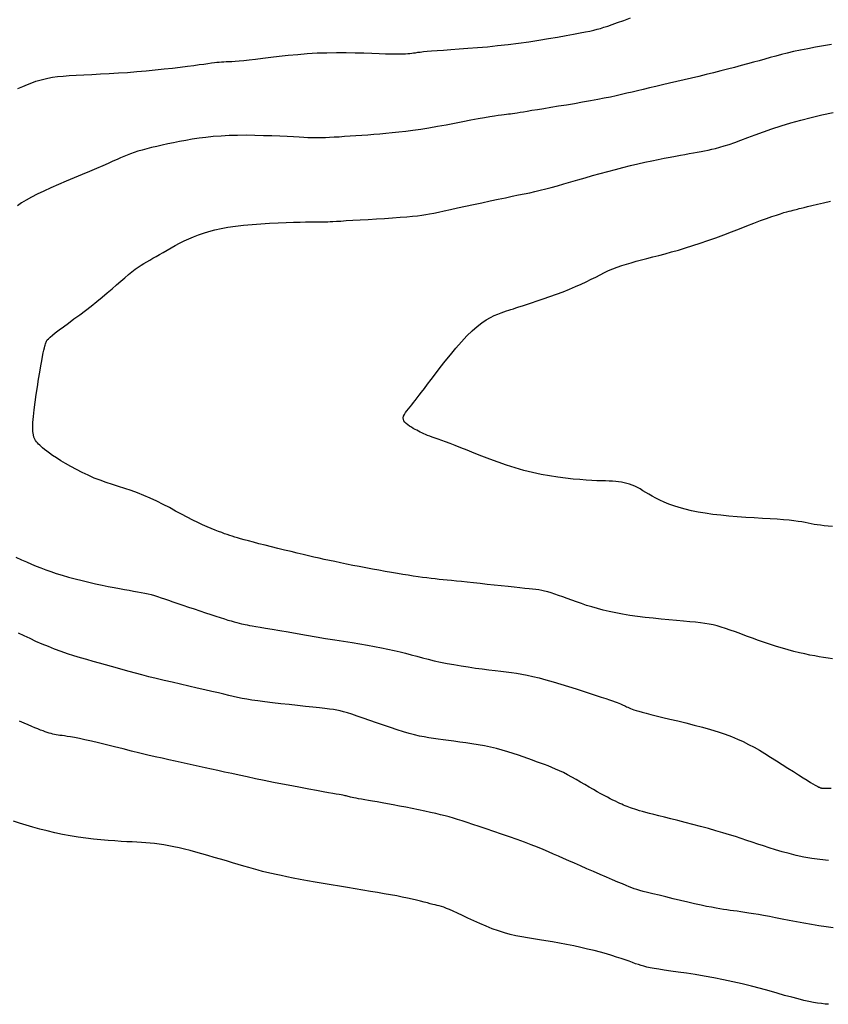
# Model space of a CAD drawing. Header units: millimetres. Extents: x 32690613 to 32693367, y 5343692 to 5344708.
# Tile 301 of 656: x 32692736 to 32692744, y 5344030 to 5344040. Entities that reach past the tile are written whole.
import ezdxf

# ---------------------------------------------------------------- set-up
doc = ezdxf.new("R2010")
doc.units = ezdxf.units.MM
doc.header["$LTSCALE"] = 20
for name, color, linetype in [('02-DGM_HL_493.00', 102, 'Continuous'), ('02-DGM_HL_493.50', 112, 'Continuous'), ('02-DGM_HL_494.00', 122, 'Continuous'), ('02-DGM_HL_494.50', 132, 'Continuous'), ('02-DGM_HL_495.00', 142, 'Continuous'), ('02-DGM_HL_495.50', 152, 'Continuous')]:
    doc.layers.add(name, color=color, linetype=linetype)

msp = doc.modelspace()

# ---------------------------------------------------------------- linework, layer by layer
at = {"layer": '02-DGM_HL_493.00', "elevation": 493, "flags": 128}
msp.add_lwpolyline([(32692744.117, 5344030.127), (32692744.08, 5344030.13), (32692744.042, 5344030.135), (32692744.001, 5344030.14), (32692743.957, 5344030.147), (32692743.909, 5344030.156), (32692743.856, 5344030.168), (32692743.796, 5344030.183), (32692743.73, 5344030.201), (32692743.656, 5344030.221), (32692743.577, 5344030.244), (32692743.492, 5344030.268), (32692743.402, 5344030.292), (32692743.309, 5344030.317), (32692743.212, 5344030.341), (32692743.113, 5344030.364), (32692743.013, 5344030.385), (32692742.912, 5344030.405), (32692742.813, 5344030.422), (32692742.716, 5344030.438), (32692742.625, 5344030.452), (32692742.539, 5344030.465), (32692742.462, 5344030.476), (32692742.393, 5344030.486), (32692742.336, 5344030.495), (32692742.287, 5344030.503), (32692742.246, 5344030.511), (32692742.211, 5344030.518), (32692742.18, 5344030.526), (32692742.151, 5344030.534), (32692742.122, 5344030.543), (32692742.093, 5344030.553), (32692742.06, 5344030.565), (32692742.024, 5344030.578), (32692741.984, 5344030.592), (32692741.941, 5344030.607), (32692741.893, 5344030.623), (32692741.842, 5344030.64), (32692741.786, 5344030.657), (32692741.725, 5344030.674), (32692741.659, 5344030.69), (32692741.59, 5344030.707), (32692741.518, 5344030.723), (32692741.444, 5344030.739), (32692741.369, 5344030.754), (32692741.295, 5344030.768), (32692741.222, 5344030.781), (32692741.152, 5344030.793), (32692741.085, 5344030.803), (32692741.021, 5344030.813), (32692740.959, 5344030.823), (32692740.898, 5344030.834), (32692740.838, 5344030.846), (32692740.778, 5344030.86), (32692740.717, 5344030.876), (32692740.655, 5344030.896), (32692740.59, 5344030.919), (32692740.525, 5344030.945), (32692740.46, 5344030.973), (32692740.396, 5344031.002), (32692740.335, 5344031.03), (32692740.278, 5344031.057), (32692740.226, 5344031.081), (32692740.18, 5344031.103), (32692740.141, 5344031.12), (32692740.108, 5344031.133), (32692740.08, 5344031.144), (32692740.056, 5344031.152), (32692740.033, 5344031.158), (32692740.012, 5344031.164), (32692739.99, 5344031.17), (32692739.966, 5344031.175), (32692739.939, 5344031.182), (32692739.909, 5344031.19), (32692739.875, 5344031.199), (32692739.837, 5344031.209), (32692739.796, 5344031.219), (32692739.75, 5344031.23), (32692739.7, 5344031.241), (32692739.646, 5344031.252), (32692739.587, 5344031.264), (32692739.523, 5344031.275), (32692739.456, 5344031.287), (32692739.385, 5344031.299), (32692739.311, 5344031.311), (32692739.233, 5344031.324), (32692739.153, 5344031.337), (32692739.071, 5344031.351), (32692738.986, 5344031.365), (32692738.901, 5344031.38), (32692738.816, 5344031.394), (32692738.733, 5344031.409), (32692738.652, 5344031.423), (32692738.575, 5344031.437), (32692738.503, 5344031.451), (32692738.436, 5344031.464), (32692738.376, 5344031.476), (32692738.322, 5344031.487), (32692738.273, 5344031.498), (32692738.226, 5344031.509), (32692738.18, 5344031.52), (32692738.134, 5344031.532), (32692738.087, 5344031.546), (32692738.037, 5344031.56), (32692737.983, 5344031.576), (32692737.925, 5344031.593), (32692737.865, 5344031.611), (32692737.802, 5344031.63), (32692737.738, 5344031.649), (32692737.673, 5344031.668), (32692737.608, 5344031.687), (32692737.544, 5344031.705), (32692737.482, 5344031.722), (32692737.421, 5344031.738), (32692737.362, 5344031.752), (32692737.305, 5344031.766), (32692737.249, 5344031.778), (32692737.196, 5344031.789), (32692737.145, 5344031.798), (32692737.096, 5344031.806), (32692737.049, 5344031.812), (32692737.003, 5344031.817), (32692736.957, 5344031.821), (32692736.911, 5344031.824), (32692736.863, 5344031.826), (32692736.812, 5344031.829), (32692736.757, 5344031.832), (32692736.697, 5344031.835), (32692736.631, 5344031.84), (32692736.561, 5344031.845), (32692736.486, 5344031.852), (32692736.408, 5344031.86), (32692736.328, 5344031.869), (32692736.246, 5344031.88), (32692736.164, 5344031.894), (32692736.082, 5344031.909), (32692736.002, 5344031.926), (32692735.923, 5344031.945), (32692735.846, 5344031.965), (32692735.772, 5344031.986), (32692735.701, 5344032.007), (32692735.633, 5344032.028), (32692735.57, 5344032.048)], dxfattribs=at)
at = {"layer": '02-DGM_HL_493.50', "elevation": 493.5, "flags": 128}
msp.add_lwpolyline([(32692744.166, 5344030.93), (32692744.091, 5344030.939), (32692744.014, 5344030.95), (32692743.936, 5344030.963), (32692743.858, 5344030.977), (32692743.78, 5344030.991), (32692743.704, 5344031.006), (32692743.631, 5344031.02), (32692743.561, 5344031.034), (32692743.496, 5344031.047), (32692743.435, 5344031.058), (32692743.38, 5344031.068), (32692743.328, 5344031.076), (32692743.281, 5344031.084), (32692743.237, 5344031.091), (32692743.196, 5344031.096), (32692743.157, 5344031.102), (32692743.121, 5344031.107), (32692743.086, 5344031.111), (32692743.051, 5344031.116), (32692743.015, 5344031.121), (32692742.977, 5344031.128), (32692742.936, 5344031.135), (32692742.89, 5344031.144), (32692742.838, 5344031.154), (32692742.779, 5344031.167), (32692742.712, 5344031.181), (32692742.639, 5344031.198), (32692742.563, 5344031.216), (32692742.486, 5344031.234), (32692742.41, 5344031.253), (32692742.339, 5344031.27), (32692742.274, 5344031.286), (32692742.218, 5344031.3), (32692742.172, 5344031.311), (32692742.136, 5344031.321), (32692742.106, 5344031.33), (32692742.079, 5344031.338), (32692742.053, 5344031.348), (32692742.025, 5344031.358), (32692741.993, 5344031.372), (32692741.954, 5344031.389), (32692741.905, 5344031.409), (32692741.849, 5344031.433), (32692741.786, 5344031.46), (32692741.72, 5344031.489), (32692741.651, 5344031.518), (32692741.582, 5344031.548), (32692741.515, 5344031.578), (32692741.451, 5344031.606), (32692741.392, 5344031.632), (32692741.337, 5344031.657), (32692741.284, 5344031.68), (32692741.232, 5344031.703), (32692741.179, 5344031.726), (32692741.124, 5344031.749), (32692741.064, 5344031.773), (32692740.999, 5344031.799), (32692740.927, 5344031.826), (32692740.849, 5344031.854), (32692740.769, 5344031.882), (32692740.687, 5344031.911), (32692740.606, 5344031.939), (32692740.527, 5344031.966), (32692740.453, 5344031.991), (32692740.386, 5344032.014), (32692740.326, 5344032.034), (32692740.274, 5344032.051), (32692740.226, 5344032.066), (32692740.182, 5344032.079), (32692740.138, 5344032.092), (32692740.094, 5344032.103), (32692740.048, 5344032.115), (32692739.998, 5344032.127), (32692739.941, 5344032.139), (32692739.881, 5344032.153), (32692739.816, 5344032.166), (32692739.75, 5344032.18), (32692739.683, 5344032.193), (32692739.617, 5344032.206), (32692739.552, 5344032.218), (32692739.491, 5344032.23), (32692739.435, 5344032.24), (32692739.382, 5344032.249), (32692739.335, 5344032.258), (32692739.292, 5344032.265), (32692739.253, 5344032.272), (32692739.218, 5344032.278), (32692739.188, 5344032.283), (32692739.161, 5344032.288), (32692739.139, 5344032.293), (32692739.12, 5344032.297), (32692739.104, 5344032.3), (32692739.091, 5344032.304), (32692739.079, 5344032.307), (32692739.068, 5344032.31), (32692739.057, 5344032.312), (32692739.047, 5344032.314), (32692739.036, 5344032.317), (32692739.022, 5344032.319), (32692739.005, 5344032.322), (32692738.983, 5344032.326), (32692738.954, 5344032.331), (32692738.918, 5344032.337), (32692738.872, 5344032.345), (32692738.815, 5344032.355), (32692738.746, 5344032.368), (32692738.667, 5344032.383), (32692738.58, 5344032.399), (32692738.487, 5344032.417), (32692738.391, 5344032.435), (32692738.294, 5344032.454), (32692738.198, 5344032.473), (32692738.106, 5344032.492), (32692738.018, 5344032.511), (32692737.935, 5344032.528), (32692737.857, 5344032.546), (32692737.783, 5344032.562), (32692737.712, 5344032.578), (32692737.645, 5344032.593), (32692737.579, 5344032.608), (32692737.515, 5344032.622), (32692737.453, 5344032.636), (32692737.39, 5344032.649), (32692737.328, 5344032.662), (32692737.263, 5344032.676), (32692737.197, 5344032.69), (32692737.128, 5344032.706), (32692737.054, 5344032.722), (32692736.976, 5344032.74), (32692736.893, 5344032.76), (32692736.806, 5344032.782), (32692736.717, 5344032.804), (32692736.629, 5344032.826), (32692736.543, 5344032.847), (32692736.461, 5344032.867), (32692736.385, 5344032.885), (32692736.317, 5344032.901), (32692736.259, 5344032.913), (32692736.209, 5344032.923), (32692736.168, 5344032.931), (32692736.133, 5344032.936), (32692736.103, 5344032.941), (32692736.078, 5344032.944), (32692736.056, 5344032.947), (32692736.036, 5344032.95), (32692736.017, 5344032.953), (32692735.999, 5344032.956), (32692735.981, 5344032.96), (32692735.962, 5344032.965), (32692735.943, 5344032.97), (32692735.923, 5344032.977), (32692735.901, 5344032.984), (32692735.878, 5344032.993), (32692735.853, 5344033.003), (32692735.825, 5344033.014), (32692735.794, 5344033.027), (32692735.76, 5344033.041), (32692735.722, 5344033.057), (32692735.679, 5344033.075), (32692735.631, 5344033.095)], dxfattribs=at)
at = {"layer": '02-DGM_HL_494.00', "elevation": 494, "flags": 128}
for points in [[(32692735.614, 5344039.729), (32692735.666, 5344039.751), (32692735.715, 5344039.771), (32692735.76, 5344039.789), (32692735.803, 5344039.804), (32692735.844, 5344039.817), (32692735.886, 5344039.828), (32692735.93, 5344039.838), (32692735.977, 5344039.846), (32692736.029, 5344039.853), (32692736.088, 5344039.859), (32692736.154, 5344039.864), (32692736.227, 5344039.869), (32692736.307, 5344039.873), (32692736.391, 5344039.877), (32692736.48, 5344039.881), (32692736.573, 5344039.886), (32692736.668, 5344039.892), (32692736.765, 5344039.898), (32692736.863, 5344039.906), (32692736.96, 5344039.915), (32692737.055, 5344039.924), (32692737.147, 5344039.934), (32692737.235, 5344039.943), (32692737.317, 5344039.953), (32692737.392, 5344039.962), (32692737.459, 5344039.971), (32692737.516, 5344039.979), (32692737.565, 5344039.985), (32692737.607, 5344039.991), (32692737.644, 5344039.996), (32692737.675, 5344040), (32692737.702, 5344040.004), (32692737.727, 5344040.006), (32692737.751, 5344040.008), (32692737.775, 5344040.009), (32692737.799, 5344040.01), (32692737.826, 5344040.011), (32692737.857, 5344040.012), (32692737.893, 5344040.014), (32692737.934, 5344040.017), (32692737.983, 5344040.022), (32692738.041, 5344040.028), (32692738.108, 5344040.036), (32692738.184, 5344040.045), (32692738.267, 5344040.056), (32692738.356, 5344040.066), (32692738.45, 5344040.077), (32692738.549, 5344040.086), (32692738.65, 5344040.094), (32692738.752, 5344040.101), (32692738.855, 5344040.104), (32692738.957, 5344040.106), (32692739.056, 5344040.105), (32692739.152, 5344040.104), (32692739.242, 5344040.101), (32692739.327, 5344040.099), (32692739.403, 5344040.096), (32692739.471, 5344040.093), (32692739.529, 5344040.092), (32692739.577, 5344040.091), (32692739.618, 5344040.091), (32692739.652, 5344040.092), (32692739.68, 5344040.093), (32692739.705, 5344040.094), (32692739.726, 5344040.096), (32692739.746, 5344040.099), (32692739.765, 5344040.102), (32692739.785, 5344040.104), (32692739.808, 5344040.108), (32692739.835, 5344040.111), (32692739.867, 5344040.115), (32692739.906, 5344040.119), (32692739.953, 5344040.123), (32692740.01, 5344040.128), (32692740.078, 5344040.132), (32692740.156, 5344040.138), (32692740.242, 5344040.144), (32692740.335, 5344040.15), (32692740.435, 5344040.158), (32692740.538, 5344040.167), (32692740.646, 5344040.178), (32692740.755, 5344040.19), (32692740.864, 5344040.204), (32692740.973, 5344040.219), (32692741.078, 5344040.235), (32692741.18, 5344040.252), (32692741.275, 5344040.268), (32692741.363, 5344040.284), (32692741.442, 5344040.298), (32692741.51, 5344040.311), (32692741.567, 5344040.322), (32692741.613, 5344040.331), (32692741.653, 5344040.34), (32692741.689, 5344040.349), (32692741.724, 5344040.358), (32692741.76, 5344040.37), (32692741.8, 5344040.383), (32692741.847, 5344040.399), (32692741.904, 5344040.419), (32692741.968, 5344040.442), (32692742.038, 5344040.468)], [(32692744.115, 5344031.634), (32692744.026, 5344031.644), (32692743.941, 5344031.656), (32692743.858, 5344031.671), (32692743.778, 5344031.689), (32692743.702, 5344031.707), (32692743.629, 5344031.727), (32692743.56, 5344031.747), (32692743.494, 5344031.767), (32692743.433, 5344031.787), (32692743.374, 5344031.806), (32692743.317, 5344031.826), (32692743.26, 5344031.845), (32692743.201, 5344031.865), (32692743.141, 5344031.885), (32692743.077, 5344031.905), (32692743.008, 5344031.926), (32692742.934, 5344031.947), (32692742.856, 5344031.969), (32692742.775, 5344031.991), (32692742.693, 5344032.012), (32692742.613, 5344032.033), (32692742.535, 5344032.053), (32692742.462, 5344032.072), (32692742.395, 5344032.089), (32692742.335, 5344032.104), (32692742.283, 5344032.117), (32692742.238, 5344032.129), (32692742.199, 5344032.139), (32692742.164, 5344032.149), (32692742.134, 5344032.157), (32692742.107, 5344032.165), (32692742.083, 5344032.172), (32692742.062, 5344032.179), (32692742.041, 5344032.186), (32692742.022, 5344032.193), (32692742.004, 5344032.201), (32692741.985, 5344032.208), (32692741.967, 5344032.216), (32692741.948, 5344032.225), (32692741.927, 5344032.234), (32692741.905, 5344032.244), (32692741.881, 5344032.256), (32692741.855, 5344032.268), (32692741.827, 5344032.282), (32692741.797, 5344032.298), (32692741.764, 5344032.315), (32692741.729, 5344032.334), (32692741.691, 5344032.355), (32692741.65, 5344032.379), (32692741.607, 5344032.404), (32692741.562, 5344032.43), (32692741.516, 5344032.456), (32692741.47, 5344032.483), (32692741.424, 5344032.509), (32692741.379, 5344032.533), (32692741.335, 5344032.556), (32692741.294, 5344032.576), (32692741.254, 5344032.594), (32692741.215, 5344032.611), (32692741.176, 5344032.627), (32692741.137, 5344032.642), (32692741.096, 5344032.656), (32692741.055, 5344032.671), (32692741.011, 5344032.687), (32692740.964, 5344032.704), (32692740.915, 5344032.721), (32692740.863, 5344032.739), (32692740.808, 5344032.757), (32692740.752, 5344032.775), (32692740.693, 5344032.792), (32692740.633, 5344032.808), (32692740.57, 5344032.823), (32692740.507, 5344032.836), (32692740.442, 5344032.848), (32692740.377, 5344032.859), (32692740.313, 5344032.868), (32692740.249, 5344032.877), (32692740.188, 5344032.885), (32692740.129, 5344032.893), (32692740.073, 5344032.9), (32692740.021, 5344032.906), (32692739.972, 5344032.913), (32692739.924, 5344032.921), (32692739.876, 5344032.93), (32692739.826, 5344032.94), (32692739.775, 5344032.953), (32692739.719, 5344032.967), (32692739.659, 5344032.985), (32692739.593, 5344033.006), (32692739.523, 5344033.029), (32692739.45, 5344033.053), (32692739.377, 5344033.078), (32692739.305, 5344033.103), (32692739.237, 5344033.127), (32692739.174, 5344033.149), (32692739.118, 5344033.168), (32692739.071, 5344033.183), (32692739.031, 5344033.195), (32692738.995, 5344033.204), (32692738.959, 5344033.212), (32692738.923, 5344033.218), (32692738.882, 5344033.223), (32692738.834, 5344033.229), (32692738.777, 5344033.235), (32692738.709, 5344033.242), (32692738.631, 5344033.25), (32692738.547, 5344033.259), (32692738.459, 5344033.269), (32692738.371, 5344033.279), (32692738.285, 5344033.289), (32692738.204, 5344033.299), (32692738.131, 5344033.308), (32692738.068, 5344033.317), (32692738.014, 5344033.326), (32692737.965, 5344033.335), (32692737.919, 5344033.344), (32692737.874, 5344033.354), (32692737.827, 5344033.365), (32692737.776, 5344033.377), (32692737.717, 5344033.391), (32692737.65, 5344033.407), (32692737.574, 5344033.424), (32692737.493, 5344033.443), (32692737.407, 5344033.462), (32692737.32, 5344033.482), (32692737.232, 5344033.503), (32692737.147, 5344033.523), (32692737.065, 5344033.543), (32692736.988, 5344033.562), (32692736.916, 5344033.581), (32692736.848, 5344033.599), (32692736.783, 5344033.616), (32692736.72, 5344033.634), (32692736.658, 5344033.651), (32692736.596, 5344033.668), (32692736.534, 5344033.686), (32692736.47, 5344033.704), (32692736.404, 5344033.722), (32692736.338, 5344033.741), (32692736.271, 5344033.76), (32692736.203, 5344033.781), (32692736.135, 5344033.803), (32692736.068, 5344033.826), (32692736, 5344033.85), (32692735.934, 5344033.877), (32692735.869, 5344033.904), (32692735.804, 5344033.932), (32692735.742, 5344033.961), (32692735.681, 5344033.99), (32692735.622, 5344034.018)]]:
    msp.add_lwpolyline(points, dxfattribs=at)
at = {"layer": '02-DGM_HL_494.50', "elevation": 494.5, "flags": 128}
for points in [[(32692744.149, 5344040.191), (32692744.065, 5344040.176), (32692743.981, 5344040.161), (32692743.899, 5344040.146), (32692743.821, 5344040.131), (32692743.75, 5344040.116), (32692743.684, 5344040.1), (32692743.622, 5344040.085), (32692743.563, 5344040.069), (32692743.505, 5344040.053), (32692743.448, 5344040.037), (32692743.389, 5344040.02), (32692743.329, 5344040.003), (32692743.265, 5344039.986), (32692743.199, 5344039.968), (32692743.13, 5344039.95), (32692743.058, 5344039.931), (32692742.985, 5344039.913), (32692742.91, 5344039.894), (32692742.834, 5344039.875), (32692742.757, 5344039.856), (32692742.679, 5344039.838), (32692742.602, 5344039.819), (32692742.525, 5344039.802), (32692742.449, 5344039.784), (32692742.376, 5344039.767), (32692742.305, 5344039.75), (32692742.237, 5344039.735), (32692742.173, 5344039.719), (32692742.113, 5344039.705), (32692742.056, 5344039.691), (32692742, 5344039.678), (32692741.945, 5344039.665), (32692741.888, 5344039.652), (32692741.828, 5344039.639), (32692741.764, 5344039.626), (32692741.695, 5344039.612), (32692741.619, 5344039.598), (32692741.537, 5344039.584), (32692741.453, 5344039.569), (32692741.368, 5344039.555), (32692741.285, 5344039.542), (32692741.205, 5344039.529), (32692741.13, 5344039.517), (32692741.064, 5344039.506), (32692741.006, 5344039.497), (32692740.957, 5344039.488), (32692740.916, 5344039.482), (32692740.881, 5344039.476), (32692740.851, 5344039.471), (32692740.826, 5344039.467), (32692740.802, 5344039.464), (32692740.781, 5344039.461), (32692740.76, 5344039.459), (32692740.738, 5344039.456), (32692740.714, 5344039.453), (32692740.685, 5344039.45), (32692740.652, 5344039.445), (32692740.612, 5344039.439), (32692740.565, 5344039.431), (32692740.508, 5344039.421), (32692740.441, 5344039.409), (32692740.365, 5344039.395), (32692740.282, 5344039.379), (32692740.195, 5344039.362), (32692740.105, 5344039.345), (32692740.015, 5344039.329), (32692739.925, 5344039.314), (32692739.839, 5344039.3), (32692739.758, 5344039.288), (32692739.682, 5344039.278), (32692739.609, 5344039.269), (32692739.54, 5344039.262), (32692739.474, 5344039.256), (32692739.409, 5344039.25), (32692739.346, 5344039.246), (32692739.284, 5344039.241), (32692739.221, 5344039.236), (32692739.16, 5344039.232), (32692739.1, 5344039.228), (32692739.041, 5344039.224), (32692738.985, 5344039.22), (32692738.933, 5344039.217), (32692738.884, 5344039.214), (32692738.84, 5344039.212), (32692738.801, 5344039.211), (32692738.765, 5344039.21), (32692738.73, 5344039.211), (32692738.694, 5344039.211), (32692738.656, 5344039.213), (32692738.613, 5344039.215), (32692738.564, 5344039.217), (32692738.506, 5344039.221), (32692738.439, 5344039.224), (32692738.362, 5344039.228), (32692738.279, 5344039.231), (32692738.192, 5344039.234), (32692738.101, 5344039.237), (32692738.009, 5344039.238), (32692737.918, 5344039.237), (32692737.829, 5344039.235), (32692737.745, 5344039.23), (32692737.664, 5344039.224), (32692737.587, 5344039.216), (32692737.514, 5344039.207), (32692737.444, 5344039.196), (32692737.376, 5344039.184), (32692737.311, 5344039.172), (32692737.248, 5344039.16), (32692737.187, 5344039.147), (32692737.128, 5344039.134), (32692737.071, 5344039.122), (32692737.017, 5344039.109), (32692736.966, 5344039.096), (32692736.918, 5344039.083), (32692736.873, 5344039.07), (32692736.833, 5344039.057), (32692736.796, 5344039.044), (32692736.761, 5344039.031), (32692736.727, 5344039.017), (32692736.692, 5344039.001), (32692736.655, 5344038.984), (32692736.612, 5344038.965), (32692736.563, 5344038.943), (32692736.506, 5344038.918), (32692736.44, 5344038.89), (32692736.367, 5344038.86), (32692736.287, 5344038.827), (32692736.205, 5344038.792), (32692736.121, 5344038.757), (32692736.039, 5344038.722), (32692735.959, 5344038.687), (32692735.885, 5344038.653), (32692735.818, 5344038.621), (32692735.757, 5344038.59), (32692735.703, 5344038.559), (32692735.654, 5344038.529), (32692735.609, 5344038.499)], [(32692735.594, 5344034.814), (32692735.652, 5344034.788), (32692735.705, 5344034.765), (32692735.756, 5344034.742), (32692735.805, 5344034.722), (32692735.855, 5344034.702), (32692735.906, 5344034.683), (32692735.96, 5344034.664), (32692736.017, 5344034.645), (32692736.08, 5344034.626), (32692736.146, 5344034.607), (32692736.216, 5344034.588), (32692736.287, 5344034.57), (32692736.359, 5344034.553), (32692736.429, 5344034.536), (32692736.498, 5344034.521), (32692736.563, 5344034.508), (32692736.624, 5344034.496), (32692736.68, 5344034.485), (32692736.733, 5344034.476), (32692736.781, 5344034.468), (32692736.827, 5344034.46), (32692736.869, 5344034.453), (32692736.908, 5344034.446), (32692736.945, 5344034.438), (32692736.98, 5344034.43), (32692737.013, 5344034.422), (32692737.047, 5344034.412), (32692737.08, 5344034.402), (32692737.116, 5344034.39), (32692737.153, 5344034.377), (32692737.195, 5344034.363), (32692737.241, 5344034.347), (32692737.291, 5344034.33), (32692737.346, 5344034.311), (32692737.404, 5344034.292), (32692737.463, 5344034.272), (32692737.523, 5344034.252), (32692737.581, 5344034.232), (32692737.637, 5344034.214), (32692737.689, 5344034.197), (32692737.737, 5344034.182), (32692737.78, 5344034.168), (32692737.818, 5344034.156), (32692737.853, 5344034.146), (32692737.884, 5344034.137), (32692737.912, 5344034.129), (32692737.936, 5344034.123), (32692737.959, 5344034.117), (32692737.979, 5344034.113), (32692737.998, 5344034.109), (32692738.019, 5344034.105), (32692738.044, 5344034.1), (32692738.073, 5344034.095), (32692738.11, 5344034.089), (32692738.156, 5344034.082), (32692738.213, 5344034.072), (32692738.282, 5344034.06), (32692738.362, 5344034.047), (32692738.45, 5344034.031), (32692738.544, 5344034.015), (32692738.642, 5344033.998), (32692738.742, 5344033.981), (32692738.842, 5344033.964), (32692738.938, 5344033.948), (32692739.031, 5344033.933), (32692739.119, 5344033.919), (32692739.202, 5344033.905), (32692739.281, 5344033.892), (32692739.356, 5344033.879), (32692739.427, 5344033.866), (32692739.495, 5344033.852), (32692739.56, 5344033.838), (32692739.622, 5344033.823), (32692739.681, 5344033.808), (32692739.74, 5344033.792), (32692739.798, 5344033.776), (32692739.857, 5344033.76), (32692739.917, 5344033.745), (32692739.979, 5344033.729), (32692740.045, 5344033.715), (32692740.115, 5344033.701), (32692740.188, 5344033.688), (32692740.262, 5344033.675), (32692740.337, 5344033.664), (32692740.412, 5344033.653), (32692740.485, 5344033.644), (32692740.554, 5344033.635), (32692740.62, 5344033.627), (32692740.68, 5344033.62), (32692740.736, 5344033.613), (32692740.791, 5344033.606), (32692740.844, 5344033.598), (32692740.898, 5344033.589), (32692740.954, 5344033.578), (32692741.014, 5344033.565), (32692741.08, 5344033.549), (32692741.152, 5344033.529), (32692741.229, 5344033.507), (32692741.308, 5344033.484), (32692741.389, 5344033.459), (32692741.468, 5344033.434), (32692741.544, 5344033.41), (32692741.615, 5344033.387), (32692741.678, 5344033.366), (32692741.733, 5344033.348), (32692741.779, 5344033.333), (32692741.818, 5344033.32), (32692741.85, 5344033.308), (32692741.877, 5344033.299), (32692741.9, 5344033.291), (32692741.918, 5344033.284), (32692741.934, 5344033.277), (32692741.949, 5344033.271), (32692741.962, 5344033.265), (32692741.974, 5344033.259), (32692741.986, 5344033.253), (32692741.998, 5344033.247), (32692742.011, 5344033.242), (32692742.024, 5344033.236), (32692742.039, 5344033.229), (32692742.056, 5344033.223), (32692742.075, 5344033.216), (32692742.099, 5344033.208), (32692742.127, 5344033.199), (32692742.161, 5344033.189), (32692742.202, 5344033.178), (32692742.251, 5344033.166), (32692742.31, 5344033.151), (32692742.377, 5344033.135), (32692742.453, 5344033.117), (32692742.535, 5344033.098), (32692742.62, 5344033.077), (32692742.708, 5344033.055), (32692742.794, 5344033.032), (32692742.878, 5344033.008), (32692742.958, 5344032.984), (32692743.031, 5344032.96), (32692743.098, 5344032.934), (32692743.161, 5344032.908), (32692743.221, 5344032.881), (32692743.278, 5344032.852), (32692743.335, 5344032.822), (32692743.391, 5344032.79), (32692743.449, 5344032.755), (32692743.509, 5344032.719), (32692743.57, 5344032.681), (32692743.631, 5344032.642), (32692743.691, 5344032.604), (32692743.748, 5344032.567), (32692743.801, 5344032.533), (32692743.85, 5344032.502), (32692743.891, 5344032.476), (32692743.926, 5344032.454), (32692743.953, 5344032.438), (32692743.975, 5344032.425), (32692743.991, 5344032.416), (32692744.003, 5344032.409), (32692744.013, 5344032.405), (32692744.02, 5344032.402), (32692744.025, 5344032.4), (32692744.03, 5344032.398), (32692744.034, 5344032.397), (32692744.038, 5344032.395), (32692744.042, 5344032.394), (32692744.046, 5344032.393), (32692744.049, 5344032.393), (32692744.053, 5344032.392), (32692744.056, 5344032.392), (32692744.06, 5344032.392), (32692744.066, 5344032.392), (32692744.075, 5344032.392), (32692744.09, 5344032.392), (32692744.113, 5344032.393), (32692744.144, 5344032.393)]]:
    msp.add_lwpolyline(points, dxfattribs=at)
at = {"layer": '02-DGM_HL_495.00', "elevation": 495, "flags": 128}
msp.add_lwpolyline([(32692744.157, 5344033.75), (32692744.111, 5344033.756), (32692744.065, 5344033.763), (32692744.019, 5344033.77), (32692743.971, 5344033.779), (32692743.92, 5344033.789), (32692743.867, 5344033.8), (32692743.811, 5344033.813), (32692743.753, 5344033.827), (32692743.694, 5344033.843), (32692743.633, 5344033.86), (32692743.571, 5344033.879), (32692743.508, 5344033.899), (32692743.444, 5344033.921), (32692743.381, 5344033.943), (32692743.318, 5344033.966), (32692743.256, 5344033.988), (32692743.196, 5344034.01), (32692743.139, 5344034.031), (32692743.085, 5344034.05), (32692743.035, 5344034.067), (32692742.99, 5344034.082), (32692742.947, 5344034.094), (32692742.905, 5344034.104), (32692742.863, 5344034.112), (32692742.819, 5344034.12), (32692742.772, 5344034.126), (32692742.72, 5344034.132), (32692742.661, 5344034.138), (32692742.594, 5344034.144), (32692742.521, 5344034.151), (32692742.442, 5344034.158), (32692742.361, 5344034.165), (32692742.277, 5344034.174), (32692742.193, 5344034.183), (32692742.111, 5344034.193), (32692742.031, 5344034.204), (32692741.956, 5344034.217), (32692741.885, 5344034.23), (32692741.817, 5344034.245), (32692741.753, 5344034.26), (32692741.692, 5344034.276), (32692741.634, 5344034.293), (32692741.578, 5344034.31), (32692741.525, 5344034.328), (32692741.473, 5344034.345), (32692741.423, 5344034.363), (32692741.375, 5344034.381), (32692741.329, 5344034.398), (32692741.285, 5344034.414), (32692741.245, 5344034.428), (32692741.207, 5344034.441), (32692741.171, 5344034.452), (32692741.139, 5344034.46), (32692741.109, 5344034.467), (32692741.079, 5344034.472), (32692741.047, 5344034.477), (32692741.013, 5344034.481), (32692740.975, 5344034.484), (32692740.931, 5344034.488), (32692740.879, 5344034.493), (32692740.82, 5344034.499), (32692740.755, 5344034.506), (32692740.684, 5344034.514), (32692740.611, 5344034.522), (32692740.536, 5344034.53), (32692740.463, 5344034.539), (32692740.392, 5344034.546), (32692740.326, 5344034.553), (32692740.267, 5344034.559), (32692740.213, 5344034.565), (32692740.163, 5344034.569), (32692740.117, 5344034.574), (32692740.074, 5344034.578), (32692740.032, 5344034.582), (32692739.99, 5344034.587), (32692739.948, 5344034.591), (32692739.904, 5344034.597), (32692739.858, 5344034.603), (32692739.811, 5344034.609), (32692739.76, 5344034.617), (32692739.708, 5344034.625), (32692739.652, 5344034.634), (32692739.594, 5344034.643), (32692739.533, 5344034.654), (32692739.468, 5344034.665), (32692739.401, 5344034.677), (32692739.333, 5344034.69), (32692739.264, 5344034.703), (32692739.195, 5344034.716), (32692739.127, 5344034.729), (32692739.061, 5344034.743), (32692738.998, 5344034.755), (32692738.939, 5344034.768), (32692738.882, 5344034.78), (32692738.827, 5344034.792), (32692738.773, 5344034.804), (32692738.718, 5344034.816), (32692738.663, 5344034.829), (32692738.605, 5344034.843), (32692738.544, 5344034.857), (32692738.479, 5344034.873), (32692738.411, 5344034.889), (32692738.342, 5344034.906), (32692738.273, 5344034.923), (32692738.207, 5344034.94), (32692738.143, 5344034.956), (32692738.085, 5344034.971), (32692738.033, 5344034.985), (32692737.988, 5344034.997), (32692737.95, 5344035.007), (32692737.917, 5344035.017), (32692737.888, 5344035.026), (32692737.861, 5344035.034), (32692737.836, 5344035.043), (32692737.81, 5344035.052), (32692737.782, 5344035.061), (32692737.752, 5344035.072), (32692737.718, 5344035.085), (32692737.682, 5344035.099), (32692737.642, 5344035.114), (32692737.599, 5344035.133), (32692737.552, 5344035.153), (32692737.502, 5344035.177), (32692737.448, 5344035.203), (32692737.391, 5344035.233), (32692737.331, 5344035.265), (32692737.268, 5344035.299), (32692737.203, 5344035.334), (32692737.137, 5344035.368), (32692737.07, 5344035.402), (32692737.003, 5344035.434), (32692736.935, 5344035.463), (32692736.868, 5344035.49), (32692736.802, 5344035.513), (32692736.736, 5344035.535), (32692736.671, 5344035.556), (32692736.606, 5344035.577), (32692736.542, 5344035.598), (32692736.478, 5344035.621), (32692736.414, 5344035.645), (32692736.351, 5344035.673), (32692736.289, 5344035.702), (32692736.228, 5344035.733), (32692736.17, 5344035.764), (32692736.115, 5344035.796), (32692736.065, 5344035.826), (32692736.019, 5344035.855), (32692735.979, 5344035.882), (32692735.945, 5344035.905), (32692735.917, 5344035.926), (32692735.893, 5344035.944), (32692735.874, 5344035.961), (32692735.858, 5344035.975), (32692735.844, 5344035.989), (32692735.832, 5344036.001), (32692735.821, 5344036.013), (32692735.81, 5344036.025), (32692735.8, 5344036.038), (32692735.791, 5344036.053), (32692735.783, 5344036.073), (32692735.777, 5344036.099), (32692735.773, 5344036.132), (32692735.771, 5344036.174), (32692735.773, 5344036.226), (32692735.778, 5344036.289), (32692735.785, 5344036.361), (32692735.795, 5344036.439), (32692735.807, 5344036.521), (32692735.819, 5344036.602), (32692735.831, 5344036.681), (32692735.844, 5344036.755), (32692735.855, 5344036.82), (32692735.865, 5344036.875), (32692735.874, 5344036.92), (32692735.881, 5344036.957), (32692735.888, 5344036.985), (32692735.893, 5344037.008), (32692735.897, 5344037.026), (32692735.901, 5344037.039), (32692735.904, 5344037.051), (32692735.907, 5344037.061), (32692735.91, 5344037.07), (32692735.915, 5344037.081), (32692735.923, 5344037.092), (32692735.935, 5344037.105), (32692735.952, 5344037.122), (32692735.976, 5344037.142), (32692736.007, 5344037.167), (32692736.047, 5344037.197), (32692736.094, 5344037.231), (32692736.146, 5344037.27), (32692736.203, 5344037.312), (32692736.263, 5344037.356), (32692736.323, 5344037.402), (32692736.384, 5344037.448), (32692736.443, 5344037.495), (32692736.499, 5344037.54), (32692736.552, 5344037.585), (32692736.602, 5344037.628), (32692736.649, 5344037.669), (32692736.693, 5344037.708), (32692736.735, 5344037.744), (32692736.774, 5344037.778), (32692736.81, 5344037.807), (32692736.844, 5344037.833), (32692736.876, 5344037.856), (32692736.907, 5344037.876), (32692736.937, 5344037.895), (32692736.967, 5344037.913), (32692736.998, 5344037.93), (32692737.03, 5344037.948), (32692737.064, 5344037.967), (32692737.1, 5344037.988), (32692737.138, 5344038.01), (32692737.179, 5344038.034), (32692737.221, 5344038.058), (32692737.265, 5344038.082), (32692737.311, 5344038.106), (32692737.358, 5344038.13), (32692737.407, 5344038.153), (32692737.456, 5344038.174), (32692737.507, 5344038.194), (32692737.561, 5344038.213), (32692737.618, 5344038.23), (32692737.68, 5344038.246), (32692737.746, 5344038.26), (32692737.818, 5344038.273), (32692737.896, 5344038.284), (32692737.98, 5344038.294), (32692738.07, 5344038.302), (32692738.162, 5344038.309), (32692738.254, 5344038.315), (32692738.343, 5344038.32), (32692738.428, 5344038.324), (32692738.506, 5344038.326), (32692738.574, 5344038.328), (32692738.63, 5344038.33), (32692738.677, 5344038.331), (32692738.714, 5344038.331), (32692738.744, 5344038.331), (32692738.768, 5344038.331), (32692738.787, 5344038.331), (32692738.803, 5344038.33), (32692738.818, 5344038.33), (32692738.832, 5344038.33), (32692738.848, 5344038.331), (32692738.866, 5344038.332), (32692738.89, 5344038.333), (32692738.919, 5344038.335), (32692738.956, 5344038.337), (32692739.001, 5344038.339), (32692739.058, 5344038.343), (32692739.126, 5344038.347), (32692739.203, 5344038.351), (32692739.287, 5344038.356), (32692739.374, 5344038.362), (32692739.461, 5344038.367), (32692739.545, 5344038.373), (32692739.624, 5344038.378), (32692739.694, 5344038.383), (32692739.754, 5344038.389), (32692739.805, 5344038.394), (32692739.85, 5344038.399), (32692739.892, 5344038.406), (32692739.933, 5344038.413), (32692739.977, 5344038.422), (32692740.026, 5344038.432), (32692740.084, 5344038.445), (32692740.151, 5344038.459), (32692740.226, 5344038.476), (32692740.308, 5344038.494), (32692740.393, 5344038.512), (32692740.48, 5344038.531), (32692740.567, 5344038.55), (32692740.65, 5344038.567), (32692740.728, 5344038.584), (32692740.799, 5344038.599), (32692740.864, 5344038.612), (32692740.924, 5344038.624), (32692740.982, 5344038.636), (32692741.037, 5344038.649), (32692741.093, 5344038.661), (32692741.15, 5344038.675), (32692741.209, 5344038.691), (32692741.273, 5344038.709), (32692741.341, 5344038.728), (32692741.413, 5344038.749), (32692741.487, 5344038.77), (32692741.563, 5344038.793), (32692741.642, 5344038.815), (32692741.721, 5344038.838), (32692741.801, 5344038.86), (32692741.881, 5344038.881), (32692741.96, 5344038.901), (32692742.039, 5344038.92), (32692742.116, 5344038.938), (32692742.19, 5344038.955), (32692742.262, 5344038.97), (32692742.33, 5344038.985), (32692742.394, 5344038.998), (32692742.454, 5344039.009), (32692742.51, 5344039.02), (32692742.562, 5344039.029), (32692742.61, 5344039.038), (32692742.656, 5344039.046), (32692742.699, 5344039.053), (32692742.74, 5344039.06), (32692742.779, 5344039.067), (32692742.816, 5344039.074), (32692742.854, 5344039.082), (32692742.892, 5344039.091), (32692742.932, 5344039.101), (32692742.975, 5344039.112), (32692743.022, 5344039.127), (32692743.074, 5344039.143), (32692743.132, 5344039.164), (32692743.198, 5344039.187), (32692743.27, 5344039.214), (32692743.348, 5344039.243), (32692743.433, 5344039.273), (32692743.523, 5344039.305), (32692743.619, 5344039.336), (32692743.72, 5344039.368), (32692743.825, 5344039.398), (32692743.934, 5344039.426), (32692744.047, 5344039.453), (32692744.163, 5344039.477)], dxfattribs=at)
at = {"layer": '02-DGM_HL_495.50', "elevation": 495.5, "flags": 128}
msp.add_lwpolyline([(32692744.158, 5344035.135), (32692744.113, 5344035.14), (32692744.072, 5344035.144), (32692744.033, 5344035.149), (32692743.998, 5344035.154), (32692743.965, 5344035.159), (32692743.934, 5344035.165), (32692743.902, 5344035.171), (32692743.87, 5344035.177), (32692743.835, 5344035.184), (32692743.797, 5344035.19), (32692743.753, 5344035.196), (32692743.703, 5344035.202), (32692743.645, 5344035.207), (32692743.577, 5344035.212), (32692743.503, 5344035.217), (32692743.422, 5344035.222), (32692743.336, 5344035.227), (32692743.248, 5344035.232), (32692743.159, 5344035.238), (32692743.071, 5344035.246), (32692742.985, 5344035.254), (32692742.902, 5344035.264), (32692742.824, 5344035.275), (32692742.749, 5344035.288), (32692742.679, 5344035.302), (32692742.613, 5344035.318), (32692742.551, 5344035.334), (32692742.493, 5344035.352), (32692742.44, 5344035.371), (32692742.392, 5344035.391), (32692742.347, 5344035.412), (32692742.306, 5344035.433), (32692742.268, 5344035.453), (32692742.233, 5344035.474), (32692742.2, 5344035.494), (32692742.17, 5344035.512), (32692742.14, 5344035.53), (32692742.111, 5344035.545), (32692742.083, 5344035.558), (32692742.056, 5344035.57), (32692742.028, 5344035.58), (32692742.001, 5344035.589), (32692741.973, 5344035.596), (32692741.944, 5344035.602), (32692741.915, 5344035.606), (32692741.884, 5344035.609), (32692741.851, 5344035.611), (32692741.816, 5344035.613), (32692741.777, 5344035.614), (32692741.735, 5344035.615), (32692741.687, 5344035.617), (32692741.634, 5344035.619), (32692741.575, 5344035.623), (32692741.509, 5344035.628), (32692741.437, 5344035.634), (32692741.359, 5344035.642), (32692741.277, 5344035.653), (32692741.191, 5344035.666), (32692741.103, 5344035.682), (32692741.013, 5344035.701), (32692740.921, 5344035.724), (32692740.83, 5344035.75), (32692740.739, 5344035.779), (32692740.65, 5344035.81), (32692740.563, 5344035.843), (32692740.48, 5344035.875), (32692740.401, 5344035.906), (32692740.328, 5344035.936), (32692740.261, 5344035.962), (32692740.201, 5344035.986), (32692740.148, 5344036.006), (32692740.1, 5344036.024), (32692740.059, 5344036.039), (32692740.022, 5344036.052), (32692739.989, 5344036.063), (32692739.96, 5344036.073), (32692739.934, 5344036.083), (32692739.911, 5344036.092), (32692739.89, 5344036.1), (32692739.871, 5344036.109), (32692739.852, 5344036.118), (32692739.835, 5344036.126), (32692739.817, 5344036.135), (32692739.799, 5344036.145), (32692739.781, 5344036.155), (32692739.761, 5344036.165), (32692739.741, 5344036.177), (32692739.721, 5344036.189), (32692739.703, 5344036.201), (32692739.686, 5344036.215), (32692739.672, 5344036.229), (32692739.662, 5344036.244), (32692739.657, 5344036.26), (32692739.656, 5344036.277), (32692739.66, 5344036.294), (32692739.668, 5344036.312), (32692739.68, 5344036.331), (32692739.694, 5344036.35), (32692739.71, 5344036.371), (32692739.727, 5344036.391), (32692739.745, 5344036.413), (32692739.763, 5344036.435), (32692739.781, 5344036.458), (32692739.802, 5344036.484), (32692739.824, 5344036.513), (32692739.849, 5344036.546), (32692739.878, 5344036.584), (32692739.912, 5344036.628), (32692739.95, 5344036.679), (32692739.994, 5344036.737), (32692740.043, 5344036.802), (32692740.096, 5344036.869), (32692740.151, 5344036.938), (32692740.208, 5344037.007), (32692740.266, 5344037.073), (32692740.322, 5344037.134), (32692740.378, 5344037.189), (32692740.43, 5344037.235), (32692740.48, 5344037.273), (32692740.527, 5344037.304), (32692740.571, 5344037.329), (32692740.611, 5344037.349), (32692740.648, 5344037.364), (32692740.682, 5344037.377), (32692740.712, 5344037.387), (32692740.738, 5344037.396), (32692740.763, 5344037.404), (32692740.786, 5344037.411), (32692740.811, 5344037.419), (32692740.838, 5344037.428), (32692740.869, 5344037.438), (32692740.905, 5344037.45), (32692740.949, 5344037.464), (32692741.001, 5344037.482), (32692741.061, 5344037.501), (32692741.125, 5344037.523), (32692741.193, 5344037.547), (32692741.262, 5344037.572), (32692741.332, 5344037.598), (32692741.399, 5344037.624), (32692741.463, 5344037.651), (32692741.522, 5344037.677), (32692741.576, 5344037.703), (32692741.627, 5344037.728), (32692741.675, 5344037.752), (32692741.721, 5344037.776), (32692741.765, 5344037.798), (32692741.809, 5344037.819), (32692741.854, 5344037.838), (32692741.899, 5344037.856), (32692741.947, 5344037.872), (32692741.996, 5344037.888), (32692742.046, 5344037.902), (32692742.099, 5344037.917), (32692742.155, 5344037.931), (32692742.212, 5344037.946), (32692742.273, 5344037.962), (32692742.336, 5344037.978), (32692742.402, 5344037.996), (32692742.471, 5344038.015), (32692742.543, 5344038.035), (32692742.617, 5344038.057), (32692742.693, 5344038.081), (32692742.771, 5344038.107), (32692742.852, 5344038.134), (32692742.934, 5344038.164), (32692743.017, 5344038.195), (32692743.1, 5344038.226), (32692743.181, 5344038.257), (32692743.26, 5344038.288), (32692743.334, 5344038.316), (32692743.403, 5344038.343), (32692743.466, 5344038.366), (32692743.521, 5344038.386), (32692743.569, 5344038.402), (32692743.611, 5344038.416), (32692743.647, 5344038.427), (32692743.678, 5344038.435), (32692743.704, 5344038.442), (32692743.726, 5344038.447), (32692743.745, 5344038.452), (32692743.76, 5344038.456), (32692743.775, 5344038.46), (32692743.79, 5344038.464), (32692743.808, 5344038.469), (32692743.83, 5344038.474), (32692743.859, 5344038.482), (32692743.895, 5344038.49), (32692743.941, 5344038.502), (32692743.999, 5344038.515), (32692744.065, 5344038.531), (32692744.138, 5344038.547)], dxfattribs=at)

doc.saveas('drawing.dxf')
